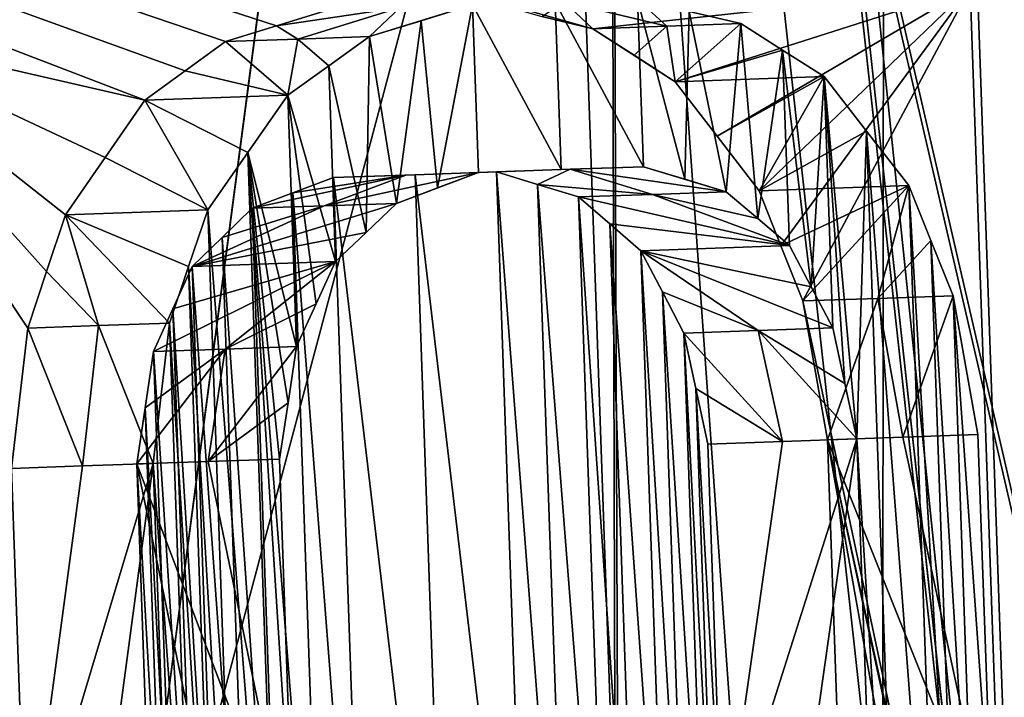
# Model space of a CAD drawing. Header units: millimetres. Extents: x -12 to 310, y -379 to 242.
# Tile 1038 of 1056: x 296.045 to 296.495, y -6.038 to -5.729. Entities that reach past the tile are written whole.
import ezdxf

# ---------------------------------------------------------------- set-up
doc = ezdxf.new("R2010")
doc.units = ezdxf.units.MM
doc.header["$LTSCALE"] = 65.185185
for name, color, linetype in [('3074', 7, 'CONTINUOUS'), ('3214', 7, 'CONTINUOUS'), ('3216', 7, 'CONTINUOUS'), ('3234', 7, 'CONTINUOUS'), ('3243', 7, 'CONTINUOUS'), ('3279', 7, 'CONTINUOUS'), ('3337', 7, 'CONTINUOUS'), ('3338', 7, 'CONTINUOUS'), ('3339', 7, 'CONTINUOUS'), ('3414', 7, 'CONTINUOUS'), ('3415', 7, 'CONTINUOUS'), ('3416', 7, 'CONTINUOUS'), ('3959', 7, 'CONTINUOUS'), ('4011', 7, 'CONTINUOUS'), ('4040', 7, 'CONTINUOUS'), ('4041', 7, 'CONTINUOUS'), ('4042', 7, 'CONTINUOUS'), ('4043', 7, 'CONTINUOUS'), ('4044', 7, 'CONTINUOUS'), ('4045', 7, 'CONTINUOUS'), ('4047', 7, 'CONTINUOUS'), ('4048', 7, 'CONTINUOUS'), ('4049', 7, 'CONTINUOUS'), ('4050', 7, 'CONTINUOUS'), ('4051', 7, 'CONTINUOUS'), ('4052', 7, 'CONTINUOUS'), ('4059', 7, 'CONTINUOUS'), ('4060', 7, 'CONTINUOUS'), ('4061', 7, 'CONTINUOUS'), ('4062', 7, 'CONTINUOUS'), ('4063', 7, 'CONTINUOUS'), ('4064', 7, 'CONTINUOUS'), ('4065', 7, 'CONTINUOUS'), ('4066', 7, 'CONTINUOUS'), ('4067', 7, 'CONTINUOUS'), ('4068', 7, 'CONTINUOUS'), ('4069', 7, 'CONTINUOUS'), ('4070', 7, 'CONTINUOUS'), ('4071', 7, 'CONTINUOUS')]:
    doc.layers.add(name, color=color, linetype=linetype)

msp = doc.modelspace()

# ---------------------------------------------------------------- linework, layer by layer
at = {"layer": '3074', "linetype": 'CONTINUOUS'}
for points in [[(75.3, -6.19459, -85), (75.3, 14, -85), (300.1, 14, -85), (75.3, -6.19459, -85)], [(75.3, -6.19459, -85), (300.1, 14, -85), (170.62996, 2.20925, -85), (75.3, -6.19459, -85)]]:
    msp.add_3dface(points, dxfattribs=at)
at = {"layer": '3214', "linetype": 'CONTINUOUS'}
for points in [[(295.97253, -1.52911, -54.60916), (296.81304, -9.20446, -54.96133), (300.35955, -1.37592, -58.99967), (295.97253, -1.52911, -54.60916)], [(290.24248, -9.4339, -53), (296.81304, -9.20446, -54.96133), (295.97253, -1.52911, -54.60916), (290.24248, -9.4339, -53)]]:
    msp.add_3dface(points, dxfattribs=at)
at = {"layer": '3216', "linetype": 'CONTINUOUS'}
for points in [[(295.96834, -1.52926, -75.39325), (301.96644, -1.3198, -65), (296.81304, -9.20446, -75.03867), (295.96834, -1.52926, -75.39325)], [(290.24248, -9.4339, -77), (295.96834, -1.52926, -75.39325), (296.81304, -9.20446, -75.03867), (290.24248, -9.4339, -77)]]:
    msp.add_3dface(points, dxfattribs=at)
at = {"layer": '3234', "linetype": 'CONTINUOUS'}
for points in [[(294.90485, 0.93512, -56.29446), (298.57859, 1.06341, -59.96436), (297.36202, -9.68559, -57.89358), (294.90485, 0.93512, -56.29446)], [(290.25992, -9.9336, -54.95), (294.90485, 0.93512, -56.29446), (297.36202, -9.68559, -57.89358), (290.25992, -9.9336, -54.95)]]:
    msp.add_3dface(points, dxfattribs=at)
at = {"layer": '3243', "linetype": 'CONTINUOUS'}
for points in [[(299.93038, 1.11062, -65), (294.91052, 0.93532, -73.70228), (300.3038, -9.58286, -65), (299.93038, 1.11062, -65)], [(294.91052, 0.93532, -73.70228), (290.25992, -9.9336, -75.05), (297.36202, -9.68559, -72.10642), (294.91052, 0.93532, -73.70228)], [(300.3038, -9.58286, -65), (294.91052, 0.93532, -73.70228), (297.36202, -9.68559, -72.10642), (300.3038, -9.58286, -65)]]:
    msp.add_3dface(points, dxfattribs=at)
at = {"layer": '3279', "linetype": 'CONTINUOUS'}
for points in [[(294.93208, -10.57093, -72.88208), (294.72269, -4.57459, -72.88208), (296.54453, -4.51097, -71.47003), (294.93208, -10.57093, -72.88208)], [(296.75393, -10.50731, -71.47003), (294.93208, -10.57093, -72.88208), (296.54453, -4.51097, -71.47003), (296.75393, -10.50731, -71.47003)]]:
    msp.add_3dface(points, dxfattribs=at)
at = {"layer": '3337', "linetype": 'CONTINUOUS'}
for points in [[(296.31312, -4.51905, -60.28893), (296.82434, -4.5012, -61), (296.33949, -12.0227, -60.25001), (296.31312, -4.51905, -60.28893)], [(296.33949, -12.0227, -60.25001), (296.82434, -4.5012, -61), (297.08608, -11.99663, -61), (296.33949, -12.0227, -60.25001)], [(295.47681, -4.54825, -60.5478), (296.31312, -4.51905, -60.28893), (295.65131, -9.54521, -60.5478), (295.47681, -4.54825, -60.5478)], [(295.65131, -9.54521, -60.5478), (296.31312, -4.51905, -60.28893), (296.33949, -12.0227, -60.25001), (295.65131, -9.54521, -60.5478)]]:
    msp.add_3dface(points, dxfattribs=at)
at = {"layer": '3338', "linetype": 'CONTINUOUS'}
for points in [[(296.66722, -4.50668, -61.45933), (296.26196, -4.52084, -61.72624), (297.08608, -11.99663, -61), (296.66722, -4.50668, -61.45933)], [(296.26196, -4.52084, -61.72624), (296.43646, -9.51779, -61.72624), (297.08608, -11.99663, -61), (296.26196, -4.52084, -61.72624)]]:
    msp.add_3dface(points, dxfattribs=at)
at = {"layer": '3339', "linetype": 'CONTINUOUS'}
for points in [[(296.4411, -4.51458, -62.09013), (296.59886, -4.50907, -62.4638), (296.61559, -9.51153, -62.09013), (296.4411, -4.51458, -62.09013)], [(296.26196, -4.52084, -61.72624), (296.4411, -4.51458, -62.09013), (296.43646, -9.51779, -61.72624), (296.26196, -4.52084, -61.72624)], [(296.4411, -4.51458, -62.09013), (296.61559, -9.51153, -62.09013), (296.43646, -9.51779, -61.72624), (296.4411, -4.51458, -62.09013)]]:
    msp.add_3dface(points, dxfattribs=at)
at = {"layer": '3414', "linetype": 'CONTINUOUS'}
for points in [[(296.82434, -4.5012, -69), (296.31312, -4.51905, -69.71107), (297.08608, -11.99663, -69), (296.82434, -4.5012, -69)], [(296.31312, -4.51905, -69.71107), (295.47681, -4.54825, -69.4522), (296.33359, -12.02291, -69.74999), (296.31312, -4.51905, -69.71107)], [(296.31312, -4.51905, -69.71107), (296.33359, -12.02291, -69.74999), (297.08608, -11.99663, -69), (296.31312, -4.51905, -69.71107)], [(295.47681, -4.54825, -69.4522), (295.65131, -9.54521, -69.4522), (296.33359, -12.02291, -69.74999), (295.47681, -4.54825, -69.4522)]]:
    msp.add_3dface(points, dxfattribs=at)
at = {"layer": '3415', "linetype": 'CONTINUOUS'}
for points in [[(296.66724, -4.50668, -68.54069), (296.82434, -4.5012, -69), (296.33949, -12.0227, -68.25001), (296.66724, -4.50668, -68.54069)], [(296.82434, -4.5012, -69), (297.08608, -11.99663, -69), (296.33949, -12.0227, -68.25001), (296.82434, -4.5012, -69)], [(296.26196, -4.52084, -68.27376), (296.66724, -4.50668, -68.54069), (296.43646, -9.51779, -68.27376), (296.26196, -4.52084, -68.27376)], [(296.43646, -9.51779, -68.27376), (296.66724, -4.50668, -68.54069), (296.33949, -12.0227, -68.25001), (296.43646, -9.51779, -68.27376)]]:
    msp.add_3dface(points, dxfattribs=at)
at = {"layer": '3416', "linetype": 'CONTINUOUS'}
for points in [[(296.59886, -4.50907, -67.5362), (296.4411, -4.51458, -67.90987), (296.77336, -9.50603, -67.5362), (296.59886, -4.50907, -67.5362)], [(296.4411, -4.51458, -67.90987), (296.26196, -4.52084, -68.27376), (296.61559, -9.51153, -67.90987), (296.4411, -4.51458, -67.90987)], [(296.4411, -4.51458, -67.90987), (296.61559, -9.51153, -67.90987), (296.77336, -9.50603, -67.5362), (296.4411, -4.51458, -67.90987)], [(296.26196, -4.52084, -68.27376), (296.43646, -9.51779, -68.27376), (296.61559, -9.51153, -67.90987), (296.26196, -4.52084, -68.27376)]]:
    msp.add_3dface(points, dxfattribs=at)
at = {"layer": '3959', "linetype": 'CONTINUOUS'}
for points in [[(296.47954, -5.71397, -58.42478), (295.21315, -5.42376, -57.40823), (296.30722, -5.73273, -58.26178), (296.47954, -5.71397, -58.42478)], [(296.30722, -5.73273, -58.26178), (295.21315, -5.42376, -57.40823), (296.28394, -5.72719, -58.24065), (296.30722, -5.73273, -58.26178)], [(296.18606, -5.72425, -58.15277), (295.21315, -5.42376, -57.40823), (296.16282, -5.73142, -58.13203), (296.18606, -5.72425, -58.15277)], [(296.16282, -5.73142, -58.13203), (295.21315, -5.42376, -57.40823), (296.13951, -5.73858, -58.11138), (296.16282, -5.73142, -58.13203)], [(296.13951, -5.73858, -58.11138), (295.21315, -5.42376, -57.40823), (296.12108, -5.75204, -58.09491), (296.13951, -5.73858, -58.11138)], [(296.12108, -5.75204, -58.09491), (295.21315, -5.42376, -57.40823), (296.10261, -5.76545, -58.0785), (296.12108, -5.75204, -58.09491)], [(296.10261, -5.76545, -58.0785), (295.21315, -5.42376, -57.40823), (295.95778, -5.73219, -57.95691), (296.10261, -5.76545, -58.0785)], [(296.34485, -5.75699, -58.29573), (296.47954, -5.71397, -58.42478), (296.30722, -5.73273, -58.26178), (296.34485, -5.75699, -58.29573)], [(296.36403, -5.78187, -58.31278), (296.47954, -5.71397, -58.42478), (296.34485, -5.75699, -58.29573), (296.36403, -5.78187, -58.31278)], [(296.38317, -5.80675, -58.32987), (296.47954, -5.71397, -58.42478), (296.36403, -5.78187, -58.31278), (296.38317, -5.80675, -58.32987)], [(296.39316, -5.83195, -58.33844), (296.47954, -5.71397, -58.42478), (296.38317, -5.80675, -58.32987), (296.39316, -5.83195, -58.33844)], [(296.40313, -5.85716, -58.347), (296.47954, -5.71397, -58.42478), (296.39316, -5.83195, -58.33844), (296.40313, -5.85716, -58.347)], [(296.50048, -6.3136, -58.42478), (296.47954, -5.71397, -58.42478), (296.40313, -5.85716, -58.347), (296.50048, -6.3136, -58.42478)], [(296.08452, -5.79164, -58.06212), (296.10261, -5.76545, -58.0785), (295.95778, -5.73219, -57.95691), (296.08452, -5.79164, -58.06212)], [(296.06639, -5.81781, -58.0458), (296.08452, -5.79164, -58.06212), (295.95778, -5.73219, -57.95691), (296.06639, -5.81781, -58.0458)], [(296.05776, -5.84366, -58.03767), (296.06639, -5.81781, -58.0458), (295.95778, -5.73219, -57.95691), (296.05776, -5.84366, -58.03767)], [(296.04913, -5.86952, -58.02955), (296.05776, -5.84366, -58.03767), (295.95778, -5.73219, -57.95691), (296.04913, -5.86952, -58.02955)], [(296.04178, -5.93363, -58.02141), (296.04913, -5.86952, -58.02955), (295.95778, -5.73219, -57.95691), (296.04178, -5.93363, -58.02141)], [(296.04843, -6.12502, -58.02139), (296.04178, -5.93363, -58.02141), (295.95778, -5.73219, -57.95691), (296.04843, -6.12502, -58.02139)], [(296.06026, -6.18846, -58.02955), (296.04843, -6.12502, -58.02139), (295.95778, -5.73219, -57.95691), (296.06026, -6.18846, -58.02955)], [(295.96045, -5.80874, -57.95691), (296.06026, -6.18846, -58.02955), (295.95778, -5.73219, -57.95691), (295.96045, -5.80874, -57.95691)], [(296.32606, -5.74488, -58.27873), (296.34485, -5.75699, -58.29573), (296.30722, -5.73273, -58.26178), (296.32606, -5.74488, -58.27873)], [(295.97604, -6.25528, -57.95691), (296.06026, -6.18846, -58.02955), (295.96045, -5.80874, -57.95691), (295.97604, -6.25528, -57.95691)], [(296.41448, -5.92061, -58.35563), (296.50048, -6.3136, -58.42478), (296.40313, -5.85716, -58.347), (296.41448, -5.92061, -58.35563)], [(296.62652, -7.10959, -58.52123), (296.50048, -6.3136, -58.42478), (296.41448, -5.92061, -58.35563), (296.62652, -7.10959, -58.52123)], [(296.42114, -6.112, -58.35561), (296.62652, -7.10959, -58.52123), (296.41448, -5.92061, -58.35563), (296.42114, -6.112, -58.35561)]]:
    msp.add_3dface(points, dxfattribs=at)
at = {"layer": '4011', "linetype": 'CONTINUOUS'}
msp.add_3dface([(296.47954, -5.71397, -58.42478), (296.50048, -6.3136, -58.42478), (296.54904, -5.71154, -58.35292), (296.47954, -5.71397, -58.42478)], dxfattribs=at)
at = {"layer": '4040', "linetype": 'CONTINUOUS'}
for points in [[(296.04843, -6.12502, -58.02139), (296.08078, -6.12388, -57.98328), (296.10641, -5.93138, -57.94515), (296.04843, -6.12502, -58.02139)], [(296.07409, -5.93251, -57.98328), (296.04843, -6.12502, -58.02139), (296.10641, -5.93138, -57.94515), (296.07409, -5.93251, -57.98328)], [(296.08078, -6.12388, -57.98328), (296.11312, -6.12274, -57.94517), (296.10641, -5.93138, -57.94515), (296.08078, -6.12388, -57.98328)], [(296.04178, -5.93363, -58.02141), (296.04843, -6.12502, -58.02139), (296.07409, -5.93251, -57.98328), (296.04178, -5.93363, -58.02141)]]:
    msp.add_3dface(points, dxfattribs=at)
at = {"layer": '4041', "linetype": 'CONTINUOUS'}
for points in [[(296.04913, -5.86952, -58.02955), (296.07409, -5.93251, -57.98328), (296.08142, -5.86838, -57.9915), (296.04913, -5.86952, -58.02955)], [(296.07409, -5.93251, -57.98328), (296.10641, -5.93138, -57.94515), (296.08142, -5.86838, -57.9915), (296.07409, -5.93251, -57.98328)], [(296.08142, -5.86838, -57.9915), (296.10641, -5.93138, -57.94515), (296.11382, -5.86725, -57.95333), (296.08142, -5.86838, -57.9915)], [(296.04913, -5.86952, -58.02955), (296.04178, -5.93363, -58.02141), (296.07409, -5.93251, -57.98328), (296.04913, -5.86952, -58.02955)]]:
    msp.add_3dface(points, dxfattribs=at)
at = {"layer": '4042', "linetype": 'CONTINUOUS'}
for points in [[(296.06639, -5.81781, -58.0458), (296.05776, -5.84366, -58.03767), (296.08142, -5.86838, -57.9915), (296.06639, -5.81781, -58.0458)], [(296.13134, -5.81555, -57.9698), (296.06639, -5.81781, -58.0458), (296.12259, -5.8414, -57.96157), (296.13134, -5.81555, -57.9698)], [(296.06639, -5.81781, -58.0458), (296.08142, -5.86838, -57.9915), (296.11382, -5.86725, -57.95333), (296.06639, -5.81781, -58.0458)], [(296.06639, -5.81781, -58.0458), (296.11382, -5.86725, -57.95333), (296.12259, -5.8414, -57.96157), (296.06639, -5.81781, -58.0458)], [(296.05776, -5.84366, -58.03767), (296.04913, -5.86952, -58.02955), (296.08142, -5.86838, -57.9915), (296.05776, -5.84366, -58.03767)]]:
    msp.add_3dface(points, dxfattribs=at)
at = {"layer": '4043', "linetype": 'CONTINUOUS'}
for points in [[(296.16797, -5.76317, -58.00285), (296.10261, -5.76545, -58.0785), (296.14968, -5.78936, -57.9863), (296.16797, -5.76317, -58.00285)], [(296.10261, -5.76545, -58.0785), (296.08452, -5.79164, -58.06212), (296.13134, -5.81555, -57.9698), (296.10261, -5.76545, -58.0785)], [(296.10261, -5.76545, -58.0785), (296.13134, -5.81555, -57.9698), (296.14968, -5.78936, -57.9863), (296.10261, -5.76545, -58.0785)], [(296.08452, -5.79164, -58.06212), (296.06639, -5.81781, -58.0458), (296.13134, -5.81555, -57.9698), (296.08452, -5.79164, -58.06212)]]:
    msp.add_3dface(points, dxfattribs=at)
at = {"layer": '4044', "linetype": 'CONTINUOUS'}
for points in [[(296.13951, -5.73858, -58.11138), (296.16797, -5.76317, -58.00285), (296.17247, -5.73747, -58.07366), (296.13951, -5.73858, -58.11138)], [(296.17247, -5.73747, -58.07366), (296.16797, -5.76317, -58.00285), (296.18666, -5.74974, -58.01945), (296.17247, -5.73747, -58.07366)], [(296.2053, -5.73635, -58.0361), (296.17247, -5.73747, -58.07366), (296.18666, -5.74974, -58.01945), (296.2053, -5.73635, -58.0361)], [(296.13951, -5.73858, -58.11138), (296.12108, -5.75204, -58.09491), (296.16797, -5.76317, -58.00285), (296.13951, -5.73858, -58.11138)], [(296.12108, -5.75204, -58.09491), (296.10261, -5.76545, -58.0785), (296.16797, -5.76317, -58.00285), (296.12108, -5.75204, -58.09491)]]:
    msp.add_3dface(points, dxfattribs=at)
at = {"layer": '4045', "linetype": 'CONTINUOUS'}
for points in [[(296.18606, -5.72425, -58.15277), (296.16282, -5.73142, -58.13203), (296.21919, -5.72306, -58.11535), (296.18606, -5.72425, -58.15277)], [(296.16282, -5.73142, -58.13203), (296.17247, -5.73747, -58.07366), (296.21919, -5.72306, -58.11535), (296.16282, -5.73142, -58.13203)], [(296.17247, -5.73747, -58.07366), (296.2053, -5.73635, -58.0361), (296.21919, -5.72306, -58.11535), (296.17247, -5.73747, -58.07366)], [(296.21919, -5.72306, -58.11535), (296.2053, -5.73635, -58.0361), (296.25233, -5.72187, -58.07793), (296.21919, -5.72306, -58.11535)], [(296.25233, -5.72187, -58.07793), (296.2053, -5.73635, -58.0361), (296.22885, -5.72911, -58.05697), (296.25233, -5.72187, -58.07793)], [(296.16282, -5.73142, -58.13203), (296.13951, -5.73858, -58.11138), (296.17247, -5.73747, -58.07366), (296.16282, -5.73142, -58.13203)]]:
    msp.add_3dface(points, dxfattribs=at)
at = {"layer": '4047', "linetype": 'CONTINUOUS'}
for points in [[(296.29414, -5.72044, -58.18255), (296.32769, -5.71927, -58.1455), (296.34108, -5.73158, -58.2249), (296.29414, -5.72044, -58.18255)], [(296.34108, -5.73158, -58.2249), (296.32769, -5.71927, -58.1455), (296.37483, -5.73043, -58.18813), (296.34108, -5.73158, -58.2249)], [(296.37483, -5.73043, -58.18813), (296.32769, -5.71927, -58.1455), (296.3513, -5.72484, -58.16678), (296.37483, -5.73043, -58.18813)], [(296.30722, -5.73273, -58.26178), (296.28394, -5.72719, -58.24065), (296.29414, -5.72044, -58.18255), (296.30722, -5.73273, -58.26178)], [(296.30722, -5.73273, -58.26178), (296.29414, -5.72044, -58.18255), (296.34108, -5.73158, -58.2249), (296.30722, -5.73273, -58.26178)]]:
    msp.add_3dface(points, dxfattribs=at)
at = {"layer": '4048', "linetype": 'CONTINUOUS'}
for points in [[(296.32606, -5.74488, -58.27873), (296.30722, -5.73273, -58.26178), (296.34108, -5.73158, -58.2249), (296.32606, -5.74488, -58.27873)], [(296.34485, -5.75699, -58.29573), (296.32606, -5.74488, -58.27873), (296.34108, -5.73158, -58.2249), (296.34485, -5.75699, -58.29573)], [(296.34485, -5.75699, -58.29573), (296.34108, -5.73158, -58.2249), (296.37483, -5.73043, -58.18813), (296.34485, -5.75699, -58.29573)], [(296.34485, -5.75699, -58.29573), (296.37483, -5.73043, -58.18813), (296.39386, -5.74251, -58.20527), (296.34485, -5.75699, -58.29573)], [(296.41286, -5.75462, -58.22246), (296.34485, -5.75699, -58.29573), (296.39386, -5.74251, -58.20527), (296.41286, -5.75462, -58.22246)]]:
    msp.add_3dface(points, dxfattribs=at)
at = {"layer": '4049', "linetype": 'CONTINUOUS'}
for points in [[(296.36403, -5.78187, -58.31278), (296.34485, -5.75699, -58.29573), (296.41286, -5.75462, -58.22246), (296.36403, -5.78187, -58.31278)], [(296.38317, -5.80675, -58.32987), (296.36403, -5.78187, -58.31278), (296.41286, -5.75462, -58.22246), (296.38317, -5.80675, -58.32987)], [(296.38317, -5.80675, -58.32987), (296.41286, -5.75462, -58.22246), (296.43224, -5.77949, -58.23969), (296.38317, -5.80675, -58.32987)], [(296.45158, -5.80436, -58.25698), (296.38317, -5.80675, -58.32987), (296.43224, -5.77949, -58.23969), (296.45158, -5.80436, -58.25698)]]:
    msp.add_3dface(points, dxfattribs=at)
at = {"layer": '4050', "linetype": 'CONTINUOUS'}
for points in [[(296.39316, -5.83195, -58.33844), (296.38317, -5.80675, -58.32987), (296.45158, -5.80436, -58.25698), (296.39316, -5.83195, -58.33844)], [(296.40313, -5.85716, -58.347), (296.39316, -5.83195, -58.33844), (296.45158, -5.80436, -58.25698), (296.40313, -5.85716, -58.347)], [(296.40313, -5.85716, -58.347), (296.45158, -5.80436, -58.25698), (296.43741, -5.85595, -58.31071), (296.40313, -5.85716, -58.347)], [(296.45158, -5.80436, -58.25698), (296.46168, -5.82956, -58.26564), (296.43741, -5.85595, -58.31071), (296.45158, -5.80436, -58.25698)], [(296.47178, -5.85475, -58.27433), (296.43741, -5.85595, -58.31071), (296.46168, -5.82956, -58.26564), (296.47178, -5.85475, -58.27433)]]:
    msp.add_3dface(points, dxfattribs=at)
at = {"layer": '4051', "linetype": 'CONTINUOUS'}
for points in [[(296.43741, -5.85595, -58.31071), (296.47178, -5.85475, -58.27433), (296.44881, -5.91942, -58.3193), (296.43741, -5.85595, -58.31071)], [(296.44881, -5.91942, -58.3193), (296.47178, -5.85475, -58.27433), (296.48314, -5.91823, -58.28297), (296.44881, -5.91942, -58.3193)], [(296.41448, -5.92061, -58.35563), (296.40313, -5.85716, -58.347), (296.43741, -5.85595, -58.31071), (296.41448, -5.92061, -58.35563)], [(296.41448, -5.92061, -58.35563), (296.43741, -5.85595, -58.31071), (296.44881, -5.91942, -58.3193), (296.41448, -5.92061, -58.35563)]]:
    msp.add_3dface(points, dxfattribs=at)
at = {"layer": '4052', "linetype": 'CONTINUOUS'}
for points in [[(296.41448, -5.92061, -58.35563), (296.44881, -5.91942, -58.3193), (296.48985, -6.10959, -58.283), (296.41448, -5.92061, -58.35563)], [(296.42114, -6.112, -58.35561), (296.41448, -5.92061, -58.35563), (296.4555, -6.1108, -58.3193), (296.42114, -6.112, -58.35561)], [(296.4555, -6.1108, -58.3193), (296.41448, -5.92061, -58.35563), (296.48985, -6.10959, -58.283), (296.4555, -6.1108, -58.3193)], [(296.44881, -5.91942, -58.3193), (296.48314, -5.91823, -58.28297), (296.48985, -6.10959, -58.283), (296.44881, -5.91942, -58.3193)]]:
    msp.add_3dface(points, dxfattribs=at)
at = {"layer": '4059', "linetype": 'CONTINUOUS'}
for points in [[(296.32769, -5.71927, -58.1455), (296.29011, -5.72058, -58.11161), (296.33037, -5.79582, -58.1455), (296.32769, -5.71927, -58.1455)], [(296.3513, -5.72484, -58.16678), (296.32769, -5.71927, -58.1455), (296.3493, -5.80155, -58.16252), (296.3513, -5.72484, -58.16678)], [(296.3493, -5.80155, -58.16252), (296.32769, -5.71927, -58.1455), (296.33037, -5.79582, -58.1455), (296.3493, -5.80155, -58.16252)], [(296.25233, -5.72187, -58.07793), (296.22885, -5.72911, -58.05697), (296.23628, -5.80549, -58.06116), (296.25233, -5.72187, -58.07793)], [(296.25501, -5.79842, -58.07792), (296.25233, -5.72187, -58.07793), (296.23628, -5.80549, -58.06116), (296.25501, -5.79842, -58.07792)], [(296.29011, -5.72058, -58.11161), (296.25233, -5.72187, -58.07793), (296.29278, -5.79713, -58.11161), (296.29011, -5.72058, -58.11161)], [(296.29278, -5.79713, -58.11161), (296.25233, -5.72187, -58.07793), (296.25501, -5.79842, -58.07792), (296.29278, -5.79713, -58.11161)], [(296.33037, -5.79582, -58.1455), (296.29011, -5.72058, -58.11161), (296.29278, -5.79713, -58.11161), (296.33037, -5.79582, -58.1455)], [(296.36819, -5.80731, -58.17958), (296.3513, -5.72484, -58.16678), (296.3493, -5.80155, -58.16252), (296.36819, -5.80731, -58.17958)], [(296.37483, -5.73043, -58.18813), (296.3513, -5.72484, -58.16678), (296.36819, -5.80731, -58.17958), (296.37483, -5.73043, -58.18813)], [(296.22885, -5.72911, -58.05697), (296.2053, -5.73635, -58.0361), (296.2175, -5.81257, -58.04444), (296.22885, -5.72911, -58.05697)], [(296.23628, -5.80549, -58.06116), (296.22885, -5.72911, -58.05697), (296.2175, -5.81257, -58.04444), (296.23628, -5.80549, -58.06116)], [(296.3826, -5.81954, -58.19241), (296.37483, -5.73043, -58.18813), (296.36819, -5.80731, -58.17958), (296.3826, -5.81954, -58.19241)], [(296.39386, -5.74251, -58.20527), (296.37483, -5.73043, -58.18813), (296.3826, -5.81954, -58.19241), (296.39386, -5.74251, -58.20527)], [(296.2053, -5.73635, -58.0361), (296.18666, -5.74974, -58.01945), (296.20365, -5.82579, -58.03193), (296.2053, -5.73635, -58.0361)], [(296.2175, -5.81257, -58.04444), (296.2053, -5.73635, -58.0361), (296.20365, -5.82579, -58.03193), (296.2175, -5.81257, -58.04444)], [(296.39699, -5.83182, -58.20527), (296.39386, -5.74251, -58.20527), (296.3826, -5.81954, -58.19241), (296.39699, -5.83182, -58.20527)], [(296.41286, -5.75462, -58.22246), (296.39386, -5.74251, -58.20527), (296.40694, -5.85063, -58.21386), (296.41286, -5.75462, -58.22246)], [(296.40694, -5.85063, -58.21386), (296.39386, -5.74251, -58.20527), (296.39699, -5.83182, -58.20527), (296.40694, -5.85063, -58.21386)], [(296.18666, -5.74974, -58.01945), (296.16797, -5.76317, -58.00285), (296.18977, -5.83905, -58.01945), (296.18666, -5.74974, -58.01945)], [(296.20365, -5.82579, -58.03193), (296.18666, -5.74974, -58.01945), (296.18977, -5.83905, -58.01945), (296.20365, -5.82579, -58.03193)], [(296.41689, -5.86943, -58.22248), (296.41286, -5.75462, -58.22246), (296.40694, -5.85063, -58.21386), (296.41689, -5.86943, -58.22248)], [(296.43224, -5.77949, -58.23969), (296.41286, -5.75462, -58.22246), (296.42788, -5.92016, -58.23105), (296.43224, -5.77949, -58.23969)], [(296.42788, -5.92016, -58.23105), (296.41286, -5.75462, -58.22246), (296.42239, -5.8948, -58.22676), (296.42788, -5.92016, -58.23105)], [(296.42239, -5.8948, -58.22676), (296.41286, -5.75462, -58.22246), (296.41689, -5.86943, -58.22248), (296.42239, -5.8948, -58.22676)], [(296.16797, -5.76317, -58.00285), (296.14968, -5.78936, -57.9863), (296.17196, -5.87799, -58.00283), (296.16797, -5.76317, -58.00285)], [(296.18977, -5.83905, -58.01945), (296.16797, -5.76317, -58.00285), (296.18088, -5.85852, -58.01114), (296.18977, -5.83905, -58.01945)], [(296.18088, -5.85852, -58.01114), (296.16797, -5.76317, -58.00285), (296.17196, -5.87799, -58.00283), (296.18088, -5.85852, -58.01114)], [(296.44873, -6.25154, -58.23969), (296.43224, -5.77949, -58.23969), (296.42788, -5.92016, -58.23105), (296.44873, -6.25154, -58.23969)], [(296.45158, -5.80436, -58.25698), (296.43224, -5.77949, -58.23969), (296.46628, -6.22538, -58.25698), (296.45158, -5.80436, -58.25698)], [(296.46628, -6.22538, -58.25698), (296.43224, -5.77949, -58.23969), (296.44873, -6.25154, -58.23969), (296.46628, -6.22538, -58.25698)], [(296.13134, -5.81555, -57.9698), (296.16616, -6.26141, -57.9863), (296.14968, -5.78936, -57.9863), (296.13134, -5.81555, -57.9698)], [(296.14968, -5.78936, -57.9863), (296.16616, -6.26141, -57.9863), (296.17086, -6.12073, -57.99457), (296.14968, -5.78936, -57.9863)], [(296.14968, -5.78936, -57.9863), (296.17086, -6.12073, -57.99457), (296.16418, -5.92936, -57.99457), (296.14968, -5.78936, -57.9863)], [(296.17196, -5.87799, -58.00283), (296.14968, -5.78936, -57.9863), (296.16808, -5.90368, -57.99871), (296.17196, -5.87799, -58.00283)], [(296.16808, -5.90368, -57.99871), (296.14968, -5.78936, -57.9863), (296.16418, -5.92936, -57.99457), (296.16808, -5.90368, -57.99871)], [(296.46168, -5.82956, -58.26564), (296.45158, -5.80436, -58.25698), (296.4746, -6.19955, -58.26564), (296.46168, -5.82956, -58.26564)], [(296.45158, -5.80436, -58.25698), (296.46628, -6.22538, -58.25698), (296.4746, -6.19955, -58.26564), (296.45158, -5.80436, -58.25698)], [(296.14604, -6.23657, -57.9698), (296.13134, -5.81555, -57.9698), (296.12259, -5.8414, -57.96157), (296.14604, -6.23657, -57.9698)], [(296.14604, -6.23657, -57.9698), (296.16616, -6.26141, -57.9863), (296.13134, -5.81555, -57.9698), (296.14604, -6.23657, -57.9698)], [(296.47178, -5.85475, -58.27433), (296.46168, -5.82956, -58.26564), (296.48292, -6.17371, -58.27433), (296.47178, -5.85475, -58.27433)], [(296.48292, -6.17371, -58.27433), (296.46168, -5.82956, -58.26564), (296.4746, -6.19955, -58.26564), (296.48292, -6.17371, -58.27433)], [(296.11382, -5.86725, -57.95333), (296.13551, -6.21139, -57.96157), (296.12259, -5.8414, -57.96157), (296.11382, -5.86725, -57.95333)], [(296.13551, -6.21139, -57.96157), (296.14604, -6.23657, -57.9698), (296.12259, -5.8414, -57.96157), (296.13551, -6.21139, -57.96157)], [(296.48314, -5.91823, -58.28297), (296.47178, -5.85475, -58.27433), (296.48985, -6.10959, -58.283), (296.48314, -5.91823, -58.28297)], [(296.48985, -6.10959, -58.283), (296.47178, -5.85475, -58.27433), (296.48292, -6.17371, -58.27433), (296.48985, -6.10959, -58.283)], [(296.10641, -5.93138, -57.94515), (296.12496, -6.18621, -57.95333), (296.11382, -5.86725, -57.95333), (296.10641, -5.93138, -57.94515)], [(296.12496, -6.18621, -57.95333), (296.13551, -6.21139, -57.96157), (296.11382, -5.86725, -57.95333), (296.12496, -6.18621, -57.95333)], [(296.43459, -6.11152, -58.23107), (296.44873, -6.25154, -58.23969), (296.42788, -5.92016, -58.23105), (296.43459, -6.11152, -58.23107)], [(296.11312, -6.12274, -57.94517), (296.12496, -6.18621, -57.95333), (296.10641, -5.93138, -57.94515), (296.11312, -6.12274, -57.94517)]]:
    msp.add_3dface(points, dxfattribs=at)
at = {"layer": '4060', "linetype": 'CONTINUOUS'}
for points in [[(296.13155, -5.9305, -58.03244), (296.17086, -6.12073, -57.99457), (296.09892, -5.93164, -58.07031), (296.13155, -5.9305, -58.03244)], [(296.16418, -5.92936, -57.99457), (296.17086, -6.12073, -57.99457), (296.13155, -5.9305, -58.03244), (296.16418, -5.92936, -57.99457)], [(296.17086, -6.12073, -57.99457), (296.13823, -6.12187, -58.03244), (296.09892, -5.93164, -58.07031), (296.17086, -6.12073, -57.99457)], [(296.13823, -6.12187, -58.03244), (296.1056, -6.12302, -58.07031), (296.09892, -5.93164, -58.07031), (296.13823, -6.12187, -58.03244)]]:
    msp.add_3dface(points, dxfattribs=at)
at = {"layer": '4061', "linetype": 'CONTINUOUS'}
for points in [[(296.18873, -5.8008, -58.15277), (296.17019, -5.8078, -58.13617), (296.20432, -6.2473, -58.15277), (296.18873, -5.8008, -58.15277)], [(296.22608, -5.79946, -58.18608), (296.18873, -5.8008, -58.15277), (296.24167, -6.246, -58.18608), (296.22608, -5.79946, -58.18608)], [(296.24167, -6.246, -58.18608), (296.18873, -5.8008, -58.15277), (296.20432, -6.2473, -58.15277), (296.24167, -6.246, -58.18608)], [(296.26325, -5.79816, -58.2196), (296.22608, -5.79946, -58.18608), (296.27884, -6.24467, -58.2196), (296.26325, -5.79816, -58.2196)], [(296.27884, -6.24467, -58.2196), (296.22608, -5.79946, -58.18608), (296.24167, -6.246, -58.18608), (296.27884, -6.24467, -58.2196)], [(296.28199, -5.8039, -58.23643), (296.26325, -5.79816, -58.2196), (296.29714, -6.23768, -58.23643), (296.28199, -5.8039, -58.23643)], [(296.29714, -6.23768, -58.23643), (296.26325, -5.79816, -58.2196), (296.27884, -6.24467, -58.2196), (296.29714, -6.23768, -58.23643)], [(296.30068, -5.8096, -58.25332), (296.28199, -5.8039, -58.23643), (296.31539, -6.23068, -58.25332), (296.30068, -5.8096, -58.25332)], [(296.31539, -6.23068, -58.25332), (296.28199, -5.8039, -58.23643), (296.29714, -6.23768, -58.23643), (296.31539, -6.23068, -58.25332)], [(296.17019, -5.8078, -58.13617), (296.1516, -5.8148, -58.11963), (296.18534, -6.24158, -58.13617), (296.17019, -5.8078, -58.13617)], [(296.20432, -6.2473, -58.15277), (296.17019, -5.8078, -58.13617), (296.18534, -6.24158, -58.13617), (296.20432, -6.2473, -58.15277)], [(296.31494, -5.82191, -58.26601), (296.30068, -5.8096, -58.25332), (296.32875, -6.21741, -58.26601), (296.31494, -5.82191, -58.26601)], [(296.32875, -6.21741, -58.26601), (296.30068, -5.8096, -58.25332), (296.31539, -6.23068, -58.25332), (296.32875, -6.21741, -58.26601)], [(296.1516, -5.8148, -58.11963), (296.13792, -5.8281, -58.10726), (296.16631, -6.23589, -58.11963), (296.1516, -5.8148, -58.11963)], [(296.18534, -6.24158, -58.13617), (296.1516, -5.8148, -58.11963), (296.16631, -6.23589, -58.11963), (296.18534, -6.24158, -58.13617)], [(296.32917, -5.83418, -58.27873), (296.31494, -5.82191, -58.26601), (296.3421, -6.20417, -58.27873), (296.32917, -5.83418, -58.27873)], [(296.3421, -6.20417, -58.27873), (296.31494, -5.82191, -58.26601), (296.32875, -6.21741, -58.26601), (296.3421, -6.20417, -58.27873)], [(296.13792, -5.8281, -58.10726), (296.1242, -5.84134, -58.09492), (296.15173, -6.22359, -58.10726), (296.13792, -5.8281, -58.10726)], [(296.16631, -6.23589, -58.11963), (296.13792, -5.8281, -58.10726), (296.15173, -6.22359, -58.10726), (296.16631, -6.23589, -58.11963)], [(296.33902, -5.853, -58.28722), (296.32917, -5.83418, -58.27873), (296.3506, -6.18471, -58.28722), (296.33902, -5.853, -58.28722)], [(296.3506, -6.18471, -58.28722), (296.32917, -5.83418, -58.27873), (296.3421, -6.20417, -58.27873), (296.3506, -6.18471, -58.28722)], [(296.1242, -5.84134, -58.09492), (296.11542, -5.86081, -58.0867), (296.13712, -6.21133, -58.09492), (296.1242, -5.84134, -58.09492)], [(296.15173, -6.22359, -58.10726), (296.1242, -5.84134, -58.09492), (296.13712, -6.21133, -58.09492), (296.15173, -6.22359, -58.10726)], [(296.34883, -5.87183, -58.29571), (296.33902, -5.853, -58.28722), (296.35908, -6.16525, -58.29571), (296.34883, -5.87183, -58.29571)], [(296.35908, -6.16525, -58.29571), (296.33902, -5.853, -58.28722), (296.3506, -6.18471, -58.28722), (296.35908, -6.16525, -58.29571)], [(296.11542, -5.86081, -58.0867), (296.10664, -5.88028, -58.07852), (296.127, -6.19252, -58.0867), (296.11542, -5.86081, -58.0867)], [(296.13712, -6.21133, -58.09492), (296.11542, -5.86081, -58.0867), (296.127, -6.19252, -58.0867), (296.13712, -6.21133, -58.09492)], [(296.35432, -5.89717, -58.29999), (296.34883, -5.87183, -58.29571), (296.36279, -6.13958, -58.29999), (296.35432, -5.89717, -58.29999)], [(296.36279, -6.13958, -58.29999), (296.34883, -5.87183, -58.29571), (296.35908, -6.16525, -58.29571), (296.36279, -6.13958, -58.29999)], [(296.10664, -5.88028, -58.07852), (296.10277, -5.90596, -58.0744), (296.11689, -6.17371, -58.07852), (296.10664, -5.88028, -58.07852)], [(296.127, -6.19252, -58.0867), (296.10664, -5.88028, -58.07852), (296.11689, -6.17371, -58.07852), (296.127, -6.19252, -58.0867)], [(296.35981, -5.92252, -58.30427), (296.35432, -5.89717, -58.29999), (296.36647, -6.11391, -58.30425), (296.35981, -5.92252, -58.30427)], [(296.36647, -6.11391, -58.30425), (296.35432, -5.89717, -58.29999), (296.36279, -6.13958, -58.29999), (296.36647, -6.11391, -58.30425)], [(296.10277, -5.90596, -58.0744), (296.09892, -5.93164, -58.07031), (296.11123, -6.14836, -58.0744), (296.10277, -5.90596, -58.0744)], [(296.11689, -6.17371, -58.07852), (296.10277, -5.90596, -58.0744), (296.11123, -6.14836, -58.0744), (296.11689, -6.17371, -58.07852)], [(296.09892, -5.93164, -58.07031), (296.1056, -6.12302, -58.07031), (296.11123, -6.14836, -58.0744), (296.09892, -5.93164, -58.07031)]]:
    msp.add_3dface(points, dxfattribs=at)
at = {"layer": '4062', "linetype": 'CONTINUOUS'}
for points in [[(296.13155, -5.9305, -58.03244), (296.09892, -5.93164, -58.07031), (296.13926, -5.87914, -58.04071), (296.13155, -5.9305, -58.03244)], [(296.09892, -5.93164, -58.07031), (296.10277, -5.90596, -58.0744), (296.13926, -5.87914, -58.04071), (296.09892, -5.93164, -58.07031)], [(296.10277, -5.90596, -58.0744), (296.10664, -5.88028, -58.07852), (296.13926, -5.87914, -58.04071), (296.10277, -5.90596, -58.0744)], [(296.17196, -5.87799, -58.00283), (296.16808, -5.90368, -57.99871), (296.13155, -5.9305, -58.03244), (296.17196, -5.87799, -58.00283)], [(296.17196, -5.87799, -58.00283), (296.13155, -5.9305, -58.03244), (296.13926, -5.87914, -58.04071), (296.17196, -5.87799, -58.00283)], [(296.16808, -5.90368, -57.99871), (296.16418, -5.92936, -57.99457), (296.13155, -5.9305, -58.03244), (296.16808, -5.90368, -57.99871)]]:
    msp.add_3dface(points, dxfattribs=at)
at = {"layer": '4063', "linetype": 'CONTINUOUS'}
for points in [[(296.18977, -5.83905, -58.01945), (296.10664, -5.88028, -58.07852), (296.11542, -5.86081, -58.0867), (296.18977, -5.83905, -58.01945)], [(296.10664, -5.88028, -58.07852), (296.18977, -5.83905, -58.01945), (296.13926, -5.87914, -58.04071), (296.10664, -5.88028, -58.07852)], [(296.18977, -5.83905, -58.01945), (296.11542, -5.86081, -58.0867), (296.1242, -5.84134, -58.09492), (296.18977, -5.83905, -58.01945)], [(296.18977, -5.83905, -58.01945), (296.18088, -5.85852, -58.01114), (296.13926, -5.87914, -58.04071), (296.18977, -5.83905, -58.01945)], [(296.17196, -5.87799, -58.00283), (296.13926, -5.87914, -58.04071), (296.18088, -5.85852, -58.01114), (296.17196, -5.87799, -58.00283)]]:
    msp.add_3dface(points, dxfattribs=at)
at = {"layer": '4064', "linetype": 'CONTINUOUS'}
for points in [[(296.2175, -5.81257, -58.04444), (296.20365, -5.82579, -58.03193), (296.1242, -5.84134, -58.09492), (296.2175, -5.81257, -58.04444)], [(296.2175, -5.81257, -58.04444), (296.1242, -5.84134, -58.09492), (296.1846, -5.81368, -58.08198), (296.2175, -5.81257, -58.04444)], [(296.1242, -5.84134, -58.09492), (296.13792, -5.8281, -58.10726), (296.1846, -5.81368, -58.08198), (296.1242, -5.84134, -58.09492)], [(296.13792, -5.8281, -58.10726), (296.1516, -5.8148, -58.11963), (296.1846, -5.81368, -58.08198), (296.13792, -5.8281, -58.10726)], [(296.20365, -5.82579, -58.03193), (296.18977, -5.83905, -58.01945), (296.1242, -5.84134, -58.09492), (296.20365, -5.82579, -58.03193)]]:
    msp.add_3dface(points, dxfattribs=at)
at = {"layer": '4065', "linetype": 'CONTINUOUS'}
for points in [[(296.1516, -5.8148, -58.11963), (296.17019, -5.8078, -58.13617), (296.22187, -5.79961, -58.11535), (296.1516, -5.8148, -58.11963)], [(296.1846, -5.81368, -58.08198), (296.1516, -5.8148, -58.11963), (296.22187, -5.79961, -58.11535), (296.1846, -5.81368, -58.08198)], [(296.17019, -5.8078, -58.13617), (296.18873, -5.8008, -58.15277), (296.22187, -5.79961, -58.11535), (296.17019, -5.8078, -58.13617)], [(296.25501, -5.79842, -58.07792), (296.2175, -5.81257, -58.04444), (296.1846, -5.81368, -58.08198), (296.25501, -5.79842, -58.07792)], [(296.25501, -5.79842, -58.07792), (296.1846, -5.81368, -58.08198), (296.22187, -5.79961, -58.11535), (296.25501, -5.79842, -58.07792)], [(296.25501, -5.79842, -58.07792), (296.23628, -5.80549, -58.06116), (296.2175, -5.81257, -58.04444), (296.25501, -5.79842, -58.07792)]]:
    msp.add_3dface(points, dxfattribs=at)
at = {"layer": '4066', "linetype": 'CONTINUOUS'}
for points in [[(296.33037, -5.79582, -58.1455), (296.29278, -5.79713, -58.11161), (296.29681, -5.79699, -58.18255), (296.33037, -5.79582, -58.1455)], [(296.18873, -5.8008, -58.15277), (296.22608, -5.79946, -58.18608), (296.22187, -5.79961, -58.11535), (296.18873, -5.8008, -58.15277)], [(296.22608, -5.79946, -58.18608), (296.25501, -5.79842, -58.07792), (296.22187, -5.79961, -58.11535), (296.22608, -5.79946, -58.18608)], [(296.29278, -5.79713, -58.11161), (296.25501, -5.79842, -58.07792), (296.22608, -5.79946, -58.18608), (296.29278, -5.79713, -58.11161)], [(296.29278, -5.79713, -58.11161), (296.22608, -5.79946, -58.18608), (296.26325, -5.79816, -58.2196), (296.29278, -5.79713, -58.11161)], [(296.29278, -5.79713, -58.11161), (296.26325, -5.79816, -58.2196), (296.29681, -5.79699, -58.18255), (296.29278, -5.79713, -58.11161)]]:
    msp.add_3dface(points, dxfattribs=at)
at = {"layer": '4067', "linetype": 'CONTINUOUS'}
for points in [[(296.36819, -5.80731, -58.17958), (296.33037, -5.79582, -58.1455), (296.29681, -5.79699, -58.18255), (296.36819, -5.80731, -58.17958)], [(296.36819, -5.80731, -58.17958), (296.3493, -5.80155, -58.16252), (296.33037, -5.79582, -58.1455), (296.36819, -5.80731, -58.17958)], [(296.26325, -5.79816, -58.2196), (296.28199, -5.8039, -58.23643), (296.29681, -5.79699, -58.18255), (296.26325, -5.79816, -58.2196)], [(296.29681, -5.79699, -58.18255), (296.28199, -5.8039, -58.23643), (296.3345, -5.80845, -58.21638), (296.29681, -5.79699, -58.18255)], [(296.36819, -5.80731, -58.17958), (296.29681, -5.79699, -58.18255), (296.3345, -5.80845, -58.21638), (296.36819, -5.80731, -58.17958)], [(296.28199, -5.8039, -58.23643), (296.30068, -5.8096, -58.25332), (296.3345, -5.80845, -58.21638), (296.28199, -5.8039, -58.23643)]]:
    msp.add_3dface(points, dxfattribs=at)
at = {"layer": '4068', "linetype": 'CONTINUOUS'}
for points in [[(296.30068, -5.8096, -58.25332), (296.39699, -5.83182, -58.20527), (296.3345, -5.80845, -58.21638), (296.30068, -5.8096, -58.25332)], [(296.39699, -5.83182, -58.20527), (296.30068, -5.8096, -58.25332), (296.31494, -5.82191, -58.26601), (296.39699, -5.83182, -58.20527)], [(296.3826, -5.81954, -58.19241), (296.36819, -5.80731, -58.17958), (296.3345, -5.80845, -58.21638), (296.3826, -5.81954, -58.19241)], [(296.39699, -5.83182, -58.20527), (296.3826, -5.81954, -58.19241), (296.3345, -5.80845, -58.21638), (296.39699, -5.83182, -58.20527)], [(296.39699, -5.83182, -58.20527), (296.31494, -5.82191, -58.26601), (296.32917, -5.83418, -58.27873), (296.39699, -5.83182, -58.20527)]]:
    msp.add_3dface(points, dxfattribs=at)
at = {"layer": '4069', "linetype": 'CONTINUOUS'}
for points in [[(296.40694, -5.85063, -58.21386), (296.39699, -5.83182, -58.20527), (296.32917, -5.83418, -58.27873), (296.40694, -5.85063, -58.21386)], [(296.41689, -5.86943, -58.22248), (296.40694, -5.85063, -58.21386), (296.32917, -5.83418, -58.27873), (296.41689, -5.86943, -58.22248)], [(296.41689, -5.86943, -58.22248), (296.32917, -5.83418, -58.27873), (296.38281, -5.87063, -58.25914), (296.41689, -5.86943, -58.22248)], [(296.32917, -5.83418, -58.27873), (296.33902, -5.853, -58.28722), (296.38281, -5.87063, -58.25914), (296.32917, -5.83418, -58.27873)], [(296.33902, -5.853, -58.28722), (296.34883, -5.87183, -58.29571), (296.38281, -5.87063, -58.25914), (296.33902, -5.853, -58.28722)]]:
    msp.add_3dface(points, dxfattribs=at)
at = {"layer": '4070', "linetype": 'CONTINUOUS'}
for points in [[(296.38281, -5.87063, -58.25914), (296.34883, -5.87183, -58.29571), (296.39385, -5.92134, -58.26766), (296.38281, -5.87063, -58.25914)], [(296.34883, -5.87183, -58.29571), (296.35432, -5.89717, -58.29999), (296.39385, -5.92134, -58.26766), (296.34883, -5.87183, -58.29571)], [(296.42239, -5.8948, -58.22676), (296.41689, -5.86943, -58.22248), (296.38281, -5.87063, -58.25914), (296.42239, -5.8948, -58.22676)], [(296.42788, -5.92016, -58.23105), (296.42239, -5.8948, -58.22676), (296.38281, -5.87063, -58.25914), (296.42788, -5.92016, -58.23105)], [(296.42788, -5.92016, -58.23105), (296.38281, -5.87063, -58.25914), (296.39385, -5.92134, -58.26766), (296.42788, -5.92016, -58.23105)], [(296.35432, -5.89717, -58.29999), (296.35981, -5.92252, -58.30427), (296.39385, -5.92134, -58.26766), (296.35432, -5.89717, -58.29999)]]:
    msp.add_3dface(points, dxfattribs=at)
at = {"layer": '4071', "linetype": 'CONTINUOUS'}
for points in [[(296.35981, -5.92252, -58.30427), (296.36647, -6.11391, -58.30425), (296.39385, -5.92134, -58.26766), (296.35981, -5.92252, -58.30427)], [(296.36647, -6.11391, -58.30425), (296.42788, -5.92016, -58.23105), (296.39385, -5.92134, -58.26766), (296.36647, -6.11391, -58.30425)], [(296.42788, -5.92016, -58.23105), (296.36647, -6.11391, -58.30425), (296.40053, -6.11271, -58.26766), (296.42788, -5.92016, -58.23105)], [(296.43459, -6.11152, -58.23107), (296.42788, -5.92016, -58.23105), (296.40053, -6.11271, -58.26766), (296.43459, -6.11152, -58.23107)]]:
    msp.add_3dface(points, dxfattribs=at)

doc.saveas('drawing.dxf')
